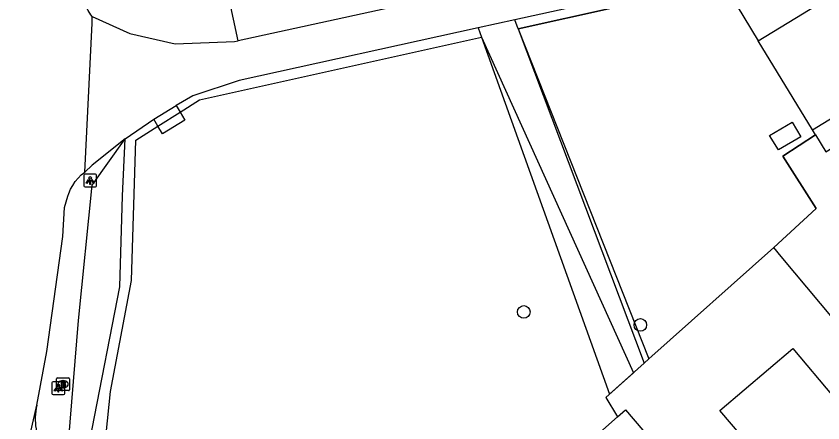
# Model space of a CAD drawing. Extents: x 160203 to 161526, y 379529 to 381797.
# Drawn here: x 160994.1 to 161056.6, y 381263 to 381294.5 of the extents above; entities that cross this region are included whole.
import ezdxf

# ---------------------------------------------------------------- set-up
doc = ezdxf.new("R2010")
doc.units = 0
for name, color, linetype in [('IMGEO_Boom', 7, 'Continuous'), ('IMGEO_Brandkraan', 7, 'Continuous'), ('IMGEO_Erf', 7, 'Continuous'), ('IMGEO_Grasland_agrarisch', 7, 'Continuous'), ('IMGEO_Groenvoorziening', 7, 'Continuous'), ('IMGEO_Hek', 7, 'Continuous'), ('IMGEO_Inrit_gesloten', 7, 'Continuous'), ('IMGEO_Lichtpunt', 7, 'Continuous'), ('IMGEO_Pand', 7, 'Continuous'), ('IMGEO_Parkeervlak_open', 7, 'Continuous'), ('IMGEO_Rijbaan_lokaal_gesloten', 7, 'Continuous'), ('IMGEO_Terreindeel_open', 7, 'Continuous'), ('IMGEO_Voetpad_open', 7, 'Continuous'), ('IMGEO_Waterloop', 7, 'Continuous')]:
    doc.layers.add(name, color=color, linetype=linetype)

msp = doc.modelspace()

# ---------------------------------------------------------------- linework, layer by layer
at = {"layer": 'IMGEO_Boom'}
for centre in [(161033.448, 381271.596), (161042.479, 381270.587)]:
    msp.add_circle(centre, 0.489, dxfattribs=at)
at = {"layer": 'IMGEO_Brandkraan'}
for p, q in [((160997.234, 381265.567), (160997.234, 381266.419)), ((160997.309, 381266.493), (160998.161, 381266.493)), ((160997.722, 381266.273), (160997.747, 381266.273)), ((160998.235, 381266.419), (160998.235, 381265.567)), ((160998.161, 381265.493), (160997.309, 381265.493)), ((160997.745, 381265.713), (160997.72, 381265.713))]:
    msp.add_line(p, q, dxfattribs=at)
for points in [[(160997.234, 381265.567), (160997.234, 381266.419)], [(160997.309, 381266.493), (160998.161, 381266.493)], [(160997.582, 381266.193), (160997.582, 381265.793), (160997.795, 381265.793)], [(160997.813, 381266.193), (160997.582, 381266.193)], [(160997.761, 381266.112), (160997.707, 381266.112), (160997.707, 381266.036)], [(160997.707, 381266.036), (160997.76, 381266.036)], [(160997.769, 381265.96), (160997.707, 381265.96), (160997.707, 381265.879)], [(160998.235, 381266.419), (160998.235, 381265.567)], [(160998.161, 381265.493), (160997.309, 381265.493)], [(160997.707, 381265.879), (160997.769, 381265.879)]]:
    msp.add_lwpolyline(points, dxfattribs=at)
for centre, radius, start, end in [((160997.311, 381266.417), 0.0765, 91.55205, 178.44795), ((160997.311, 381266.417), 0.0765, 91.55205, 178.44795), ((160997.762, 381266.074), 0.0379, 267.82845, 90.93552), ((160997.77, 381265.919), 0.0404, 269.87594, 90.50774), ((160997.817, 381266.048), 0.145, 59.4692, 91.53667), ((160997.842, 381266.095), 0.0922, 285.51372, 58.15012), ((160997.847, 381265.903), 0.105, 301.31148, 78.98903), ((160998.159, 381266.417), 0.0765, 1.55205, 88.44795), ((160998.159, 381266.417), 0.0765, 1.55205, 88.44795), ((160997.311, 381265.569), 0.0765, 181.55205, 268.44795), ((160997.311, 381265.569), 0.0765, 181.55205, 268.44795), ((160997.801, 381266.044), 0.251, 268.66757, 293.53466), ((160998.159, 381265.569), 0.0765, 271.55205, 358.44795), ((160998.159, 381265.569), 0.0765, 271.55205, 358.44795)]:
    msp.add_arc(centre, radius, start, end, dxfattribs=at)
for centre, major_axis, ratio, start_param, end_param in [((160997.721, 381265.993), (-0.387, 0.002), 0.722429, 4.712389, 7.853982), ((160997.746, 381265.993), (-0.39, 0.002), 0.717154, 1.570796, 4.712389)]:
    msp.add_ellipse(centre, major_axis=major_axis, ratio=ratio, start_param=start_param, end_param=end_param, dxfattribs=at)
at = {"layer": 'IMGEO_Erf'}
msp.add_lwpolyline([(161084.545, 381257.249), (161074.881, 381250), (161073.807, 381249.194), (161073.112, 381250), (161059.032, 381266.321), (161060.411, 381267.495), (161053.399, 381275.902), (161052.818, 381276.595)], dxfattribs=at)
at = {"layer": 'IMGEO_Grasland_agrarisch'}
for points in [[(161006.809, 381287.091), (161008.308, 381288.038), (161030.166, 381292.914)], [(161006.809, 381287.091), (161007.181, 381286.459), (161005.435, 381285.395), (161005.086, 381286.001)], [(161040.704, 381263.465), (161025.539, 381250), (161024.88, 381249.415), (161023.785, 381250), (161001.07, 381262.141), (161001.418, 381265.417), (161003.032, 381274.033), (161003.367, 381284.915), (161005.086, 381286.001)], [(161040.079, 381265.211), (161039.801, 381264.963), (161040.704, 381263.465)]]:
    msp.add_lwpolyline(points, dxfattribs=at)
at = {"layer": 'IMGEO_Groenvoorziening'}
for points in [[(161049.4, 381296.31), (161047.944, 381296.88), (161033.019, 381293.551)], [(161049.4, 381296.31), (161051.599, 381292.623)], [(161006.506, 381287.606), (161006.809, 381287.091)], [(161005.086, 381286.001), (161004.775, 381286.54)], [(161005.086, 381286.001), (161006.809, 381287.091)], [(161054.243, 381286.323), (161054.911, 381285.185), (161053.178, 381284.155), (161052.493, 381285.275), (161054.243, 381286.323)], [(161052.818, 381276.595), (161056.095, 381279.608), (161053.519, 381283.671), (161056.055, 381285.339)], [(161056.055, 381285.339), (161055.82, 381285.723)], [(161042.785, 381267.629), (161043.145, 381267.951), (161052.818, 381276.595)], [(161040.704, 381263.465), (161041.339, 381264.007), (161048.214, 381255.953)]]:
    msp.add_lwpolyline(points, dxfattribs=at)
at = {"layer": 'IMGEO_Hek'}
for points in [[(161033.019, 381293.551), (161047.944, 381296.88), (161049.4, 381296.31)], [(161033.019, 381293.551), (161043.145, 381267.951)], [(161006.809, 381287.091), (161008.308, 381288.038), (161030.166, 381292.914)], [(161030.166, 381292.914), (161041.952, 381266.885)], [(161005.086, 381286.001), (161006.809, 381287.091)], [(161024.88, 381249.415), (161023.785, 381250), (161001.07, 381262.141), (161001.418, 381265.417), (161003.032, 381274.033), (161003.367, 381284.915), (161005.086, 381286.001)], [(161056.055, 381285.339), (161053.519, 381283.671), (161056.095, 381279.608), (161052.818, 381276.595)], [(161052.818, 381276.595), (161043.145, 381267.951)], [(161041.952, 381266.885), (161039.801, 381264.963), (161040.704, 381263.465), (161025.539, 381250), (161024.88, 381249.415)]]:
    msp.add_lwpolyline(points, dxfattribs=at)
at = {"layer": 'IMGEO_Inrit_gesloten'}
for points in [[(161048.519, 381297.708), (161032.748, 381294.236)], [(161000, 381294.497), (161002.914, 381293.198), (161006.415, 381292.395), (161011.021, 381292.557), (161011.31, 381292.62)], [(161029.916, 381293.612), (161011.397, 381289.535), (161007.796, 381288.342), (161006.506, 381287.606)], [(161004.775, 381286.54), (161006.506, 381287.606)], [(161002.554, 381285.006), (161004.775, 381286.54)], [(161002.554, 381285.006), (161000, 381282.979), (160999.416, 381282.445)]]:
    msp.add_lwpolyline(points, dxfattribs=at)
at = {"layer": 'IMGEO_Lichtpunt'}
for p, q in [((160999.346, 381282.19), (160999.346, 381281.383)), ((160999.346, 381282.19), (160999.346, 381281.383)), ((161000.248, 381282.285), (160999.44, 381282.285)), ((161000.248, 381282.285), (160999.44, 381282.285)), ((161000.342, 381281.383), (161000.342, 381282.19)), ((161000.342, 381281.383), (161000.342, 381282.19)), ((160999.44, 381281.289), (161000.248, 381281.289)), ((160999.44, 381281.289), (161000.248, 381281.289)), ((160996.872, 381266.09), (160996.872, 381265.283)), ((160996.872, 381266.09), (160996.872, 381265.283)), ((160997.774, 381266.185), (160996.966, 381266.185)), ((160997.774, 381266.185), (160996.966, 381266.185)), ((160997.868, 381265.283), (160997.868, 381266.09)), ((160997.868, 381265.283), (160997.868, 381266.09)), ((160996.966, 381265.189), (160997.774, 381265.189)), ((160996.966, 381265.189), (160997.774, 381265.189))]:
    msp.add_line(p, q, dxfattribs=at)
for points in [[(160999.72, 381281.854), (160999.759, 381281.826), (160999.571, 381281.564), (160999.533, 381281.591), (160999.72, 381281.854)], [(160999.822, 381281.806), (160999.869, 381281.806), (160999.869, 381281.484), (160999.822, 381281.484), (160999.822, 381281.806)], [(160999.932, 381281.826), (160999.97, 381281.853), (161000.157, 381281.591), (161000.118, 381281.563), (160999.932, 381281.826)], [(160997.246, 381265.754), (160997.285, 381265.726), (160997.097, 381265.464), (160997.059, 381265.491), (160997.246, 381265.754)], [(160997.348, 381265.706), (160997.395, 381265.706), (160997.395, 381265.384), (160997.348, 381265.384), (160997.348, 381265.706)], [(160997.458, 381265.726), (160997.496, 381265.753), (160997.683, 381265.491), (160997.644, 381265.463), (160997.458, 381265.726)]]:
    msp.add_lwpolyline(points, dxfattribs=at)
for centre in [(160999.845, 381281.988), (160997.371, 381265.888)]:
    msp.add_circle(centre, 0.0994, dxfattribs=at)
for centre, start, end in [((160999.44, 381282.19), 90, 180), ((160999.44, 381282.19), 90, 180), ((161000.248, 381282.19), 0, 90), ((161000.248, 381282.19), 0, 90), ((160999.44, 381281.383), 180, 270), ((160999.44, 381281.383), 180, 270), ((161000.248, 381281.383), 270, 0), ((161000.248, 381281.383), 270, 360), ((160996.966, 381266.09), 90, 180), ((160996.966, 381266.09), 90, 180), ((160997.774, 381266.09), 0, 90), ((160997.774, 381266.09), 0, 90), ((160996.966, 381265.283), 180, 270), ((160996.966, 381265.283), 180, 270), ((160997.774, 381265.283), 270, 0), ((160997.774, 381265.283), 270, 360)]:
    msp.add_arc(centre, 0.0946, start, end, dxfattribs=at)
at = {"layer": 'IMGEO_Pand'}
for points in [[(161051.599, 381292.623), (161061.91, 381298.929), (161066.13, 381292.029), (161064.416, 381290.981)], [(161055.82, 381285.723), (161051.599, 381292.623)], [(161055.82, 381285.723), (161064.416, 381290.981)], [(161081.374, 381241.599), (161080.583, 381240.923), (161082.106, 381239.134), (161074.809, 381232.682), (161059.945, 381250), (161051.402, 381259.954), (161051.802, 381260.257), (161048.632, 381263.954), (161054.293, 381268.751), (161057.435, 381265.037), (161058.22, 381265.701), (161071.802, 381250), (161074.813, 381246.519), (161075.343, 381247.046), (161077.319, 381244.777), (161078.044, 381245.396)]]:
    msp.add_lwpolyline(points, dxfattribs=at)
at = {"layer": 'IMGEO_Parkeervlak_open'}
for points in [[(161011.31, 381292.62), (161010.298, 381297.314), (161026.91, 381302.231), (161028.503, 381296.389)], [(161028.503, 381296.389), (161011.31, 381292.62)]]:
    msp.add_lwpolyline(points, dxfattribs=at)
at = {"layer": 'IMGEO_Rijbaan_lokaal_gesloten'}
for points in [[(161000, 381294.497), (160999.904, 381294.627), (160999.677, 381294.981), (160999.483, 381295.353), (160999.322, 381295.741)], [(160999.416, 381282.445), (161000, 381293.991), (161000, 381294.497)], [(160995.701, 381264.365), (160996.48, 381268.527), (160997.734, 381277.441), (160997.852, 381279.682), (160998.11, 381280.574), (160998.184, 381280.784), (160998.325, 381281.103), (160998.493, 381281.408), (160998.688, 381281.697), (160998.908, 381281.968), (160999.151, 381282.218), (160999.416, 381282.445)], [(160992.397, 381250), (160995.644, 381264.144), (160995.701, 381264.365)]]:
    msp.add_lwpolyline(points, dxfattribs=at)
msp.add_arc((161000.522, 381263.304), 4.937, 167.58722, 210.59833, dxfattribs=at)
at = {"layer": 'IMGEO_Terreindeel_open'}
msp.add_lwpolyline([(161056.055, 381285.339), (161056.864, 381284.017), (161065.565, 381289.339)], dxfattribs=at)
at = {"layer": 'IMGEO_Voetpad_open'}
for points in [[(161032.748, 381294.236), (161029.916, 381293.612)], [(161033.019, 381293.551), (161032.748, 381294.236)], [(161029.916, 381293.612), (161030.166, 381292.914)], [(161033.019, 381293.551), (161042.785, 381267.629)], [(161030.166, 381292.914), (161040.079, 381265.211)], [(161040.079, 381265.211), (161042.785, 381267.629)]]:
    msp.add_lwpolyline(points, dxfattribs=at)
at = {"layer": 'IMGEO_Waterloop'}
for points in [[(160998.171, 381261.477), (160998.935, 381270.922), (161000, 381281.419), (161002.554, 381285.006)], [(161024.534, 381248.833), (161022.327, 381250), (161000.404, 381261.592), (161000, 381261.97), (160999.924, 381262.133), (161000, 381262.526), (161002.129, 381273.543), (161002.341, 381280.604), (161002.554, 381285.006)]]:
    msp.add_lwpolyline(points, dxfattribs=at)

doc.saveas('drawing.dxf')
